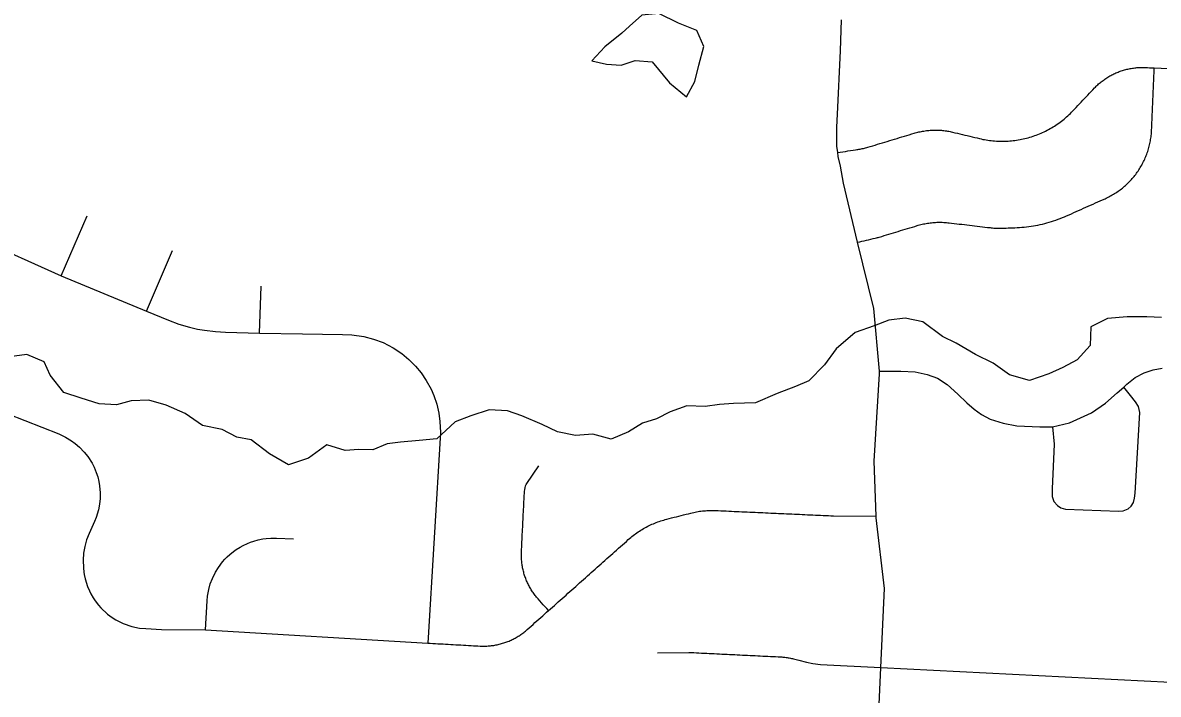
# Model space of a CAD drawing. Extents: x 114843 to 284848, y 317643 to 566895.
# Drawn here: x 210292 to 214615, y 460550 to 463106 of the extents above; entities that cross this region are included whole.
import ezdxf

# ---------------------------------------------------------------- set-up
doc = ezdxf.new("R2010")
doc.units = 0
for name, color, linetype in [('GM_X_Minor_Lake', 7, 'Continuous'), ('GM_X_Minor_River', 7, 'Continuous'), ('GM_X_Township_Road', 7, 'Continuous')]:
    doc.layers.add(name, color=color, linetype=linetype)

msp = doc.modelspace()

# ---------------------------------------------------------------- linework, layer by layer
at = {"layer": 'GM_X_Minor_Lake'}
for points in [[(212818.5, 462824.3), (212850, 462882.7), (212865.5, 462944.9), (212884.9, 463015.1), (212858.4, 463076.9), (212788.2, 463104.3), (212714, 463141.7), (212648.1, 463135.1), (212602.3, 463093.3)], [(212602.3, 463093.3), (212572.7, 463066.4), (212507.2, 463013.8), (212457.7, 462961.3), (212513.8, 462947.8), (212569.7, 462944.3), (212623.5, 462962.8), (212687.5, 462957.3), (212754.1, 462877.8), (212818.5, 462824.3)]]:
    msp.add_lwpolyline(points, dxfattribs=at)
at = {"layer": 'GM_X_Minor_River'}
for points in [[(214627.7, 461983.4), (214571.7, 461987), (214495.8, 461986.3), (214422, 461979.6), (214358.3, 461949), (214354.9, 461876.9), (214305.4, 461822.5), (214251.7, 461794), (214197.9, 461769.5), (214124.2, 461744.8), (214048.1, 461766.1), (213985.8, 461809.6), (213919.6, 461843.1), (213845.3, 461886.5), (213793.1, 461912), (213718.7, 461967.4), (213650.7, 461980.9), (213588.8, 461974.3), (213533.1, 461951.8), (213461.3, 461927.1), (213387.9, 461864.4), (213344.5, 461804), (213285, 461743.4), (213233.3, 461720.9), (213163.6, 461694.3), (213081.9, 461659.5), (212998, 461656.8), (212944.1, 461652.3), (212890.2, 461645.8), (212820.3, 461647.2), (212756.5, 461624.7), (212704.8, 461598.2), (212651, 461581.7), (212597.3, 461549.2), (212531.6, 461520.6), (212461.5, 461540), (212395.6, 461535.4), (212327.6, 461548.8), (212269.4, 461576.3), (212191.2, 461609.7), (212137.1, 461629.2), (212067.1, 461632.6), (211997.4, 461610)], [(211997.4, 461610), (211937.6, 461587.4), (211868.2, 461522.7), (211800.4, 461516.1), (211730.5, 461509.5), (211678.6, 461503), (211624.8, 461480.5), (211570.9, 461482.1), (211518.9, 461477.6), (211448.8, 461499), (211379.3, 461448.3), (211303.6, 461423.6), (211231.3, 461465), (211161, 461518.5), (211106.9, 461528), (211050.8, 461557.5), (210976.7, 461572.9), (210910.4, 461618.4), (210838.2, 461649.8), (210772.1, 461669.2), (210704.2, 461666.6), (210648.4, 461652.1), (210582.4, 461655.5), (210514.3, 461676.9), (210448.2, 461698.4), (210395.7, 461764), (210373.3, 461815.8), (210307.1, 461843.3), (210241.2, 461834.7)]]:
    msp.add_lwpolyline(points, dxfattribs=at)
at = {"layer": 'GM_X_Township_Road'}
for p, q in [((210438, 462142), (210537.6, 462370.7)), ((210762.5, 462008.3), (210861.6, 462239.6)), ((211192.8, 461924.2), (211199.5, 462102.7))]:
    msp.add_line(p, q, dxfattribs=at)
for points in [[(213534.5, 460117.2), (213559.1, 460651.6), (213573, 460952.1), (213540.3, 461222), (213540.2, 461227.2), (213533.4, 461437.5), (213553.9, 461769.1), (213553, 461780.3), (213532.5, 462018.3), (213469.5, 462270.1), (213416.5, 462495.9), (213404.7, 462559.7), (213396.1, 462597), (213394.3, 462611.5), (213391.5, 462635.5), (213390.9, 462708.2), (213393.4, 462758.1), (213405.4, 462999), (213409.3, 463116.7)], [(213394.3, 462611.5), (213404.1, 462613.1), (213413.8, 462614.7), (213423.6, 462616.3), (213433.3, 462617.9), (213443.1, 462619.5), (213452.8, 462621), (213462.6, 462622.7), (213466.8, 462623.1), (213471.1, 462623.7), (213475.4, 462624.3), (213479.6, 462625), (213483.8, 462625.8), (213488.1, 462626.7), (213492.3, 462627.6), (213496.5, 462628.6), (213500.6, 462629.6), (213504.8, 462630.8), (213508.9, 462632), (213518.2, 462634.8), (213527.5, 462637.6), (213536.8, 462640.4), (213546, 462643.2), (213555.3, 462646), (213564.6, 462648.8), (213573.9, 462651.6), (213583.2, 462654.4), (213592.4, 462657.2), (213601.7, 462660.1), (213611, 462662.8), (213620.3, 462665.7), (213629.6, 462668.5), (213638.9, 462671.2), (213648.2, 462674.1), (213657.4, 462676.9), (213666.7, 462679.7), (213676, 462682.5), (213685.3, 462685.3), (213689.9, 462686.6), (213694.5, 462687.9), (213699.1, 462689.1), (213703.8, 462690.2), (213708.4, 462691.2), (213713.1, 462692.2), (213717.8, 462693), (213722.5, 462693.8), (213727.2, 462694.5), (213731.9, 462695.2), (213736.7, 462695.7), (213741.4, 462696.2), (213746.2, 462696.5), (213751, 462696.8), (213755.7, 462697.1), (213760.5, 462697.2), (213765.3, 462697.3), (213770, 462697.2), (213774.8, 462697.1), (213779.6, 462696.9), (213784.3, 462696.7), (213789.1, 462696.4), (213793.8, 462695.9), (213798.6, 462695.4), (213803.3, 462694.8), (213808.1, 462694.1), (213812.8, 462693.4), (213817.5, 462692.6), (213822.2, 462691.6), (213826.8, 462690.7), (213831.5, 462689.6), (213840.9, 462687.3), (213850.2, 462685.1), (213859.6, 462682.9), (213869, 462680.6), (213878.3, 462678.4), (213887.7, 462676.1), (213897.1, 462673.9), (213906.5, 462671.6), (213915.8, 462669.4), (213925.2, 462667.2), (213934.6, 462664.9), (213940.9, 462663.5), (213947.2, 462662.1), (213953.5, 462660.9), (213959.9, 462659.8), (213966.3, 462658.8), (213972.6, 462657.9), (213979, 462657.1), (213985.5, 462656.4), (213991.9, 462655.9), (213998.3, 462655.4), (214004.8, 462655.1), (214011.2, 462654.8), (214017.7, 462654.8), (214024.2, 462654.7), (214030.6, 462654.9), (214037.1, 462655.1), (214043.5, 462655.4), (214050, 462655.9), (214056.4, 462656.5), (214062.8, 462657.2), (214069.2, 462657.9), (214075.6, 462658.9), (214082, 462659.9), (214088.4, 462661), (214094.7, 462662.2), (214101, 462663.6), (214107.3, 462665), (214113.6, 462666.6), (214119.8, 462668.3), (214126, 462670), (214132.2, 462671.9), (214138.3, 462673.9), (214144.4, 462676.1), (214150.5, 462678.3), (214156.5, 462680.6), (214162.5, 462683), (214168.4, 462685.5), (214174.4, 462688.1), (214180.2, 462690.9), (214186, 462693.7), (214191.8, 462696.7), (214197.4, 462699.7), (214203.1, 462702.8), (214208.7, 462706), (214214.2, 462709.4), (214219.7, 462712.8), (214225.1, 462716.3), (214230.5, 462720), (214235.8, 462723.7), (214241, 462727.5), (214246.1, 462731.4), (214251.2, 462735.3), (214256.2, 462739.4), (214261.2, 462743.5), (214266, 462747.8), (214270.9, 462752.1), (214275.5, 462756.5), (214280.2, 462761), (214284.8, 462765.6), (214289.3, 462770.2), (214295.6, 462777), (214302, 462783.7), (214308.4, 462790.4), (214314.8, 462797.1), (214321.1, 462803.9), (214327.5, 462810.6), (214333.9, 462817.4), (214340.3, 462824.1), (214346.7, 462830.8), (214353, 462837.5), (214359.4, 462844.2), (214365.8, 462851), (214372.2, 462857.7), (214375.2, 462860.9), (214378.3, 462863.9), (214381.4, 462867), (214384.6, 462870), (214387.8, 462872.9), (214391.1, 462875.7), (214394.5, 462878.6), (214397.9, 462881.3), (214401.3, 462884), (214404.8, 462886.6), (214408.3, 462889.2), (214411.9, 462891.7), (214415.5, 462894.1), (214419.2, 462896.5), (214422.8, 462898.8), (214426.6, 462901.1), (214430.4, 462903.3), (214434.2, 462905.4), (214438, 462907.4), (214441.9, 462909.4), (214445.9, 462911.3), (214449.8, 462913.2), (214453.8, 462914.9), (214457.8, 462916.6), (214461.8, 462918.3), (214465.9, 462919.9), (214470, 462921.4), (214474.1, 462922.8), (214478.3, 462924.1), (214482.5, 462925.4), (214486.7, 462926.6), (214490.8, 462927.7), (214495.1, 462928.8), (214499.3, 462929.8), (214503.6, 462930.7), (214507.9, 462931.5), (214512.2, 462932.3), (214516.5, 462933), (214520.8, 462933.6), (214525.2, 462934.1), (214529.5, 462934.6), (214533.8, 462935), (214538.2, 462935.3), (214542.5, 462935.5), (214546.9, 462935.7), (214551.3, 462935.7), (214555.6, 462935.8), (214560, 462935.7), (214564.4, 462935.5), (214573.2, 462935.1), (214582, 462934.8), (214590.9, 462934.4), (214599.7, 462934), (214759.6, 462927.1)], [(213469.5, 462270.1), (213478, 462272.1), (213486.5, 462274.1), (213495.1, 462276.1), (213503.6, 462278.1), (213512.1, 462280.1), (213520.6, 462282.1), (213529.1, 462284.1), (213537.6, 462286.1), (213541.5, 462287), (213545.3, 462288), (213549, 462289.1), (213552.8, 462290.2), (213561.8, 462292.9), (213570.8, 462295.6), (213579.7, 462298.3), (213588.7, 462301), (213597.7, 462303.7), (213606.7, 462306.5), (213615.6, 462309.2), (213624.6, 462311.9), (213633.6, 462314.6), (213642.6, 462317.3), (213651.5, 462320), (213660.5, 462322.7), (213669.5, 462325.5), (213678.5, 462328.1), (213687.4, 462330.9), (213696.4, 462333.6), (213701.3, 462335), (213706.3, 462336.4), (213711.3, 462337.7), (213716.2, 462338.9), (213721.3, 462339.9), (213726.3, 462341), (213731.3, 462341.9), (213736.4, 462342.7), (213741.5, 462343.5), (213746.6, 462344.2), (213751.7, 462344.8), (213756.8, 462345.3), (213761.9, 462345.6), (213767, 462346), (213772.2, 462346.2), (213777.3, 462346.4), (213782.4, 462346.4), (213787.5, 462346.4), (213792.7, 462346.3), (213797.8, 462346), (213802.9, 462345.7), (213808.1, 462345.4), (213813.2, 462344.9), (213818.3, 462344.4), (213828, 462343.2), (213837.8, 462342.1), (213847.5, 462340.9), (213857.2, 462339.8), (213867, 462338.6), (213876.8, 462337.5), (213886.5, 462336.3), (213896.2, 462335.2), (213906, 462334), (213915.7, 462332.9), (213925.5, 462331.7), (213935.2, 462330.6), (213945, 462329.5), (213954.7, 462328.3), (213964.5, 462327.1), (213974.2, 462326), (213979.1, 462325.5), (213984.1, 462325), (213989.1, 462324.6), (213994, 462324.3), (213999, 462324.1), (214004, 462324), (214008.9, 462323.9), (214013.9, 462324), (214018.9, 462324.1), (214027.2, 462324.4), (214035.5, 462324.6), (214043.9, 462324.9), (214052.2, 462325.2), (214060.5, 462325.4), (214068.9, 462325.7), (214077.7, 462326), (214086.5, 462326.6), (214095.3, 462327.2), (214104.2, 462328), (214112.9, 462329), (214121.7, 462330.1), (214130.5, 462331.3), (214139.2, 462332.7), (214147.9, 462334.3), (214156.6, 462335.9), (214165.3, 462337.8), (214173.9, 462339.8), (214182.5, 462341.9), (214191, 462344.2), (214199.5, 462346.6), (214208, 462349.1), (214216.4, 462351.8), (214224.8, 462354.7), (214233.2, 462357.7), (214241.4, 462360.8), (214249.6, 462364), (214257.8, 462367.4), (214265.9, 462370.9), (214275.1, 462375), (214284.2, 462379.1), (214293.3, 462383.2), (214302.5, 462387.3), (214311.6, 462391.3), (214320.7, 462395.4), (214329.8, 462399.5), (214339, 462403.5), (214348.1, 462407.6), (214357.2, 462411.7), (214366.4, 462415.8), (214375.5, 462419.8), (214384.6, 462423.9), (214393.8, 462428), (214402.9, 462432), (214412.1, 462436.1), (214416.8, 462438.3), (214421.4, 462440.5), (214426.1, 462442.8), (214430.7, 462445.2), (214435.3, 462447.7), (214439.8, 462450.3), (214444.3, 462452.9), (214448.7, 462455.6), (214453.1, 462458.4), (214457.4, 462461.3), (214461.7, 462464.2), (214465.9, 462467.2), (214470.1, 462470.3), (214474.2, 462473.5), (214478.3, 462476.7), (214482.3, 462480), (214486.3, 462483.4), (214490.2, 462486.8), (214494, 462490.3), (214497.8, 462493.9), (214501.5, 462497.5), (214505.2, 462501.2), (214508.7, 462505), (214512.3, 462508.8), (214515.7, 462512.7), (214519.1, 462516.6), (214522.4, 462520.6), (214525.7, 462524.7), (214528.8, 462528.8), (214531.9, 462533), (214534.9, 462537.2), (214537.9, 462541.4), (214540.8, 462545.8), (214543.6, 462550.1), (214546.3, 462554.5), (214549, 462559), (214551.6, 462563.5), (214554.1, 462568.1), (214556.5, 462572.7), (214558.8, 462577.3), (214561.1, 462582), (214563.3, 462586.7), (214565.4, 462591.5), (214567.4, 462596.3), (214569.3, 462601.1), (214571.2, 462605.9), (214572.9, 462610.8), (214574.6, 462615.7), (214576.2, 462620.7), (214577.7, 462625.6), (214579.1, 462630.6), (214580.4, 462635.7), (214581.7, 462640.7), (214582.9, 462645.8), (214583.9, 462650.9), (214584.9, 462656), (214585.8, 462661.1), (214586.6, 462666.2), (214587.3, 462671.3), (214587.9, 462676.5), (214588.5, 462681.7), (214588.9, 462686.8), (214589.3, 462692), (214589.5, 462697.2), (214590, 462707.1), (214590.4, 462717), (214590.8, 462726.8), (214591.3, 462736.7), (214591.7, 462746.5), (214592.1, 462756.4), (214592.5, 462766.3), (214592.9, 462776.2), (214593.4, 462786), (214593.8, 462795.9), (214594.2, 462805.8), (214594.6, 462815.6), (214595.1, 462825.5), (214595.5, 462835.4), (214595.9, 462845.2), (214596.3, 462855.1), (214596.8, 462865), (214597.2, 462874.8), (214597.6, 462884.7), (214598, 462894.5), (214598.4, 462904.4), (214598.9, 462914.3), (214599.3, 462924.1), (214599.7, 462934)], [(210120.2, 462284.9), (210438, 462142), (210762.5, 462008.3), (210846.2, 461973.8), (210885.7, 461959.1), (210926.3, 461947.1), (210957.3, 461939.9), (210983.9, 461935.9), (211025.4, 461930.5), (211063.2, 461928.2), (211192.8, 461924.2), (211356.2, 461922.4), (211509.7, 461919.7), (211544, 461918.2), (211590.5, 461911.6), (211627.7, 461901.8), (211663.7, 461888.2), (211702.6, 461868.2), (211734.5, 461846.9), (211761.7, 461824.6), (211787.6, 461798.6), (211808, 461773.9), (211827.8, 461744.8), (211846.1, 461711.1), (211856.3, 461687.6), (211867.6, 461654.2), (211875.7, 461619.9), (211880.1, 461588.2), (211881.7, 461546.5), (211833.6, 460744.6)], [(213553, 461780.3), (213634.5, 461780), (213689, 461777.1), (213734.6, 461767.4), (213773.7, 461753.3), (213811.6, 461729.1), (213851.9, 461691.6), (213885.5, 461659.6), (213913.4, 461635.4), (213941.3, 461614.5), (213974.8, 461596.9), (214023.8, 461581.7), (214076.1, 461571), (214163.9, 461568.3), (214211.7, 461567.5), (214277.2, 461583.6), (214360.3, 461620.8), (214414.4, 461657.9), (214458.6, 461697.1), (214483.5, 461719.3), (214495.1, 461729.6), (214527.1, 461755.4), (214561.4, 461773.4), (214595.8, 461784.8), (214629.1, 461791.7)], [(214211.7, 461567.5), (214217.9, 461502.2), (214211.2, 461331.9), (214211.4, 461302.7), (214217.7, 461283.3), (214231.2, 461268.2), (214243.4, 461259.2), (214261.7, 461254.4), (214462.9, 461247.4), (214481.2, 461247.5), (214500, 461256.1), (214512.1, 461266), (214519.9, 461279.4), (214524, 461295.8), (214526.3, 461315.3), (214544.7, 461622.2), (214540.1, 461645.5), (214527.8, 461663.2), (214508.7, 461687.5), (214483.5, 461719.3)], [(210104.3, 461667.5), (210428.5, 461540.6), (210454.8, 461528.5), (210477.1, 461515), (210491.2, 461504.8), (210507.7, 461490.7), (210525.8, 461471.9), (210539.3, 461454.8), (210555.6, 461429.2), (210563.5, 461413.7), (210571.7, 461393.6), (210577, 461377.1), (210581.2, 461360.2), (210584.2, 461343.1), (210586.4, 461317.1), (210586.1, 461295.4), (210584, 461273.8), (210579.9, 461252.4), (210571.2, 461223.3), (210564.6, 461207.2), (210544.1, 461161.7), (210534.7, 461137.4), (210527.8, 461112.2), (210523.6, 461086.4), (210522.2, 461060.4), (210522.8, 461031.6), (210524.6, 461014.3), (210525.9, 461005.7), (210529.5, 460988.7), (210538.6, 460959.7), (210545.3, 460943.6), (210551.1, 460931.9), (210559.8, 460916.9), (210567, 460906), (210580.2, 460888.7), (210588.8, 460878.9), (210614.2, 460855.1), (210631.7, 460842.2), (210646.5, 460832.9), (210673.7, 460819.3), (210706.7, 460807.9), (210736.5, 460801.8), (210760.5, 460799.6), (210820.3, 460796.9), (210987.2, 460795.3), (211833.6, 460744.6), (211843.3, 460744), (211853, 460743.5), (211862.7, 460742.9), (211872.4, 460742.4), (211882.1, 460741.8), (211891.8, 460741.3), (211901.5, 460740.8), (211911.2, 460740.2), (211920.9, 460739.7), (211930.6, 460739.1), (211940.3, 460738.6), (211950, 460738), (211959.7, 460737.5), (211969.4, 460736.9), (211979.1, 460736.4), (211988.8, 460735.8), (211998.4, 460735.3), (212008.2, 460734.7), (212016.5, 460734.3), (212024.8, 460733.9), (212033.1, 460733.4), (212037.4, 460733.2), (212041.8, 460733.1), (212046.1, 460733.1), (212050.4, 460733.1), (212054.8, 460733.2), (212059.1, 460733.4), (212063.4, 460733.7), (212067.7, 460734), (212072, 460734.4), (212076.3, 460734.9), (212080.6, 460735.5), (212084.9, 460736.1), (212089.2, 460736.8), (212093.4, 460737.6), (212097.7, 460738.4), (212101.9, 460739.4), (212106.1, 460740.4), (212110.3, 460741.5), (212114.5, 460742.6), (212118.7, 460743.8), (212122.8, 460745.1), (212126.9, 460746.5), (212131, 460747.9), (212135.1, 460749.4), (212139.1, 460751), (212143.1, 460752.6), (212147.1, 460754.4), (212151, 460756.1), (212154.9, 460758), (212158.8, 460759.9), (212162.7, 460761.9), (212166.5, 460763.9), (212170.3, 460766), (212174, 460768.2), (212177.7, 460770.5), (212181.4, 460772.8), (212185, 460775.1), (212188.6, 460777.6), (212192.1, 460780.1), (212195.6, 460782.6), (212199.1, 460785.2), (212202.5, 460787.9), (212205.8, 460790.7), (212209.1, 460793.5), (212212.4, 460796.3), (212219.7, 460802.9), (212227.1, 460809.4), (212234.5, 460815.9), (212241.8, 460822.5), (212249.2, 460829), (212256.5, 460835.6), (212263.9, 460842.1), (212271.3, 460848.7), (212278.6, 460855.2), (212286, 460861.8), (212293.4, 460868.3), (212300.8, 460874.9), (212308.2, 460881.5), (212315.6, 460888.1), (212323, 460894.7), (212330.4, 460901.3), (212337.8, 460907.9), (212345.2, 460914.5), (212352.6, 460921.1), (212360, 460927.7), (212367.4, 460934.3), (212374.8, 460940.8), (212382.3, 460947.4), (212389.7, 460954), (212397.1, 460960.6), (212404.5, 460967.2), (212411.9, 460973.8), (212419.3, 460980.4), (212426.7, 460987), (212434.1, 460993.6), (212441.5, 461000.2), (212448.9, 461006.8), (212456.3, 461013.4), (212463.7, 461019.9), (212471.1, 461026.5), (212478.6, 461033.1), (212486, 461039.7), (212493.4, 461046.3), (212500.8, 461052.9), (212508.2, 461059.5), (212515.6, 461066.1), (212523, 461072.7), (212530.4, 461079.3), (212537.8, 461085.9), (212545.2, 461092.4), (212552.6, 461099), (212560, 461105.6), (212567.4, 461112.2), (212574.9, 461118.8), (212582.3, 461125.4), (212589.7, 461132), (212597.1, 461138.6), (212601.6, 461142.5), (212606.2, 461146.4), (212610.8, 461150.2), (212615.5, 461153.9), (212620.2, 461157.5), (212625.1, 461161), (212629.9, 461164.5), (212634.9, 461167.9), (212639.9, 461171.2), (212645, 461174.4), (212650.1, 461177.5), (212655.2, 461180.5), (212660.4, 461183.4), (212665.7, 461186.3), (212671, 461189.1), (212676.4, 461191.7), (212681.8, 461194.3), (212687.2, 461196.8), (212692.7, 461199.2), (212698.2, 461201.5), (212703.8, 461203.7), (212709.4, 461205.8), (212715, 461207.8), (212720.7, 461209.7), (212726.4, 461211.5), (212732.1, 461213.2), (212737.9, 461214.8), (212743.7, 461216.4), (212752.9, 461218.7), (212762, 461221), (212771.2, 461223.4), (212780.4, 461225.7), (212789.5, 461228), (212798.7, 461230.3), (212807.9, 461232.6), (212817, 461235), (212826.2, 461237.3), (212835.4, 461239.6), (212840.8, 461240.9), (212846.3, 461242.2), (212851.8, 461243.3), (212857.3, 461244.4), (212862.8, 461245.3), (212868.4, 461246.2), (212873.9, 461247), (212879.5, 461247.6), (212885.1, 461248.2), (212890.7, 461248.7), (212896.2, 461249), (212901.8, 461249.3), (212907.5, 461249.5), (212913.1, 461249.6), (212918.7, 461249.6), (212924.3, 461249.5), (212929.9, 461249.3), (212939.9, 461248.8), (212949.8, 461248.4), (212959.9, 461247.9), (212969.8, 461247.5), (212979.8, 461247), (212989.8, 461246.6), (212999.8, 461246.1), (213009.8, 461245.6), (213019.8, 461245.2), (213029.8, 461244.8), (213039.8, 461244.3), (213049.8, 461243.9), (213059.7, 461243.4), (213069.7, 461243), (213079.7, 461242.5), (213089.7, 461242.1), (213099.7, 461241.6), (213109.7, 461241.2), (213119.7, 461240.7), (213129.7, 461240.2), (213139.7, 461239.8), (213149.7, 461239.3), (213159.6, 461238.9), (213169.6, 461238.5), (213179.6, 461238), (213189.6, 461237.6), (213199.6, 461237.1), (213209.6, 461236.7), (213219.6, 461236.2), (213229.6, 461235.8), (213239.6, 461235.3), (213249.5, 461234.8), (213259.5, 461234.4), (213269.5, 461233.9), (213279.5, 461233.5), (213289.5, 461233.1), (213299.5, 461232.6), (213309.5, 461232.2), (213319.5, 461231.7), (213329.5, 461231.3), (213339.5, 461230.8), (213349.4, 461230.4), (213359.4, 461229.9), (213368.7, 461229.5), (213378, 461229.1), (213540.2, 461227.2)], [(212293.4, 460868.3), (212286.7, 460875.8), (212280.1, 460883.3), (212273.4, 460890.8), (212266.8, 460898.2), (212260.1, 460905.7), (212253.5, 460913.2), (212250.6, 460916.4), (212247.8, 460919.7), (212245.1, 460923), (212242.5, 460926.4), (212239.9, 460929.9), (212237.3, 460933.3), (212234.8, 460936.9), (212232.4, 460940.4), (212230, 460944), (212227.8, 460947.7), (212225.5, 460951.3), (212223.3, 460955), (212221.2, 460958.8), (212219.2, 460962.6), (212217.2, 460966.4), (212215.3, 460970.3), (212213.5, 460974.2), (212211.7, 460978.1), (212209.9, 460982), (212208.3, 460986), (212206.7, 460990), (212205.2, 460994.1), (212203.8, 460998.1), (212202.4, 461002.2), (212201.1, 461006.3), (212199.9, 461010.5), (212198.8, 461014.6), (212197.7, 461018.8), (212196.7, 461023), (212195.7, 461027.2), (212194.9, 461031.4), (212194.1, 461035.6), (212193.4, 461039.9), (212192.7, 461044.1), (212192.1, 461048.4), (212191.7, 461052.7), (212191.2, 461056.9), (212190.9, 461061.2), (212190.6, 461065.5), (212190.4, 461069.9), (212190.3, 461074.2), (212190.2, 461078.5), (212190.3, 461082.8), (212190.4, 461087.1), (212190.5, 461091.4), (212191, 461100.9), (212191.4, 461110.5), (212191.9, 461120), (212192.3, 461129.6), (212192.8, 461139.1), (212193.3, 461148.7), (212193.7, 461158.2), (212194.2, 461167.7), (212194.7, 461177.3), (212195.1, 461186.8), (212195.6, 461196.4), (212196, 461205.9), (212196.5, 461215.5), (212197, 461225), (212197.4, 461234.6), (212197.9, 461244.1), (212198.3, 461253.7), (212198.8, 461263.2), (212199.3, 461272.8), (212199.7, 461282.3), (212200.2, 461291.9), (212200.6, 461299.4), (212201, 461306.9), (212201.4, 461314.4), (212201.8, 461321.9), (212203.1, 461329), (212204.3, 461336), (212205.6, 461343.1), (212208.3, 461347.8), (212210.9, 461352.6), (212256.2, 461419.2)], [(210987.2, 460795.3), (210993.6, 460905.6), (210995.2, 460923), (210999.9, 460948.9), (211005.8, 460970), (211013.6, 460990.5), (211025.2, 461014.2), (211036.7, 461032.9), (211052.6, 461053.9), (211061.3, 461063.8), (211070.6, 461073.2), (211080.3, 461082.1), (211093.9, 461093.2), (211104.7, 461100.9), (211119.5, 461110.2), (211131, 461116.5), (211146.9, 461124), (211159.1, 461128.9), (211171.6, 461133.1), (211188.4, 461137.7), (211205.6, 461141.1), (211218.6, 461142.9), (211236, 461144.2), (211257.8, 461144.2), (211322.7, 461141.2)], [(212707.9, 460707.6), (212827.5, 460709.3), (212837.2, 460708.8), (212846.9, 460708.4), (212856.6, 460707.9), (212866.3, 460707.4), (212876, 460706.9), (212885.8, 460706.4), (212895.5, 460706), (212905.2, 460705.5), (212914.9, 460705), (212924.6, 460704.6), (212934.3, 460704.1), (212944, 460703.6), (212953.7, 460703.1), (212963.4, 460702.6), (212973.2, 460702.2), (212982.8, 460701.7), (212992.6, 460701.2), (213002.3, 460700.7), (213012, 460700.2), (213021.7, 460699.7), (213031.4, 460699.3), (213041.1, 460698.8), (213050.8, 460698.3), (213060.5, 460697.8), (213070.2, 460697.3), (213080, 460696.9), (213089.7, 460696.4), (213099.4, 460695.9), (213109.1, 460695.4), (213118.8, 460695), (213128.5, 460694.5), (213138.2, 460694), (213147.9, 460693.5), (213157.6, 460693.1), (213167.4, 460692.6), (213177.1, 460692.1), (213181.2, 460691.8), (213185.4, 460691.5), (213189.6, 460691.2), (213193.7, 460690.7), (213197.9, 460690.2), (213202, 460689.6), (213206.1, 460688.9), (213210.2, 460688.2), (213214.3, 460687.4), (213218.4, 460686.6), (213222.5, 460685.6), (213226.5, 460684.6), (213236.2, 460682.2), (213245.9, 460679.7), (213275, 460672.3), (213299.3, 460667.3), (213329.4, 460663.4), (213559.1, 460651.6), (214661, 460595.5)]]:
    msp.add_lwpolyline(points, dxfattribs=at)

doc.saveas('drawing.dxf')
